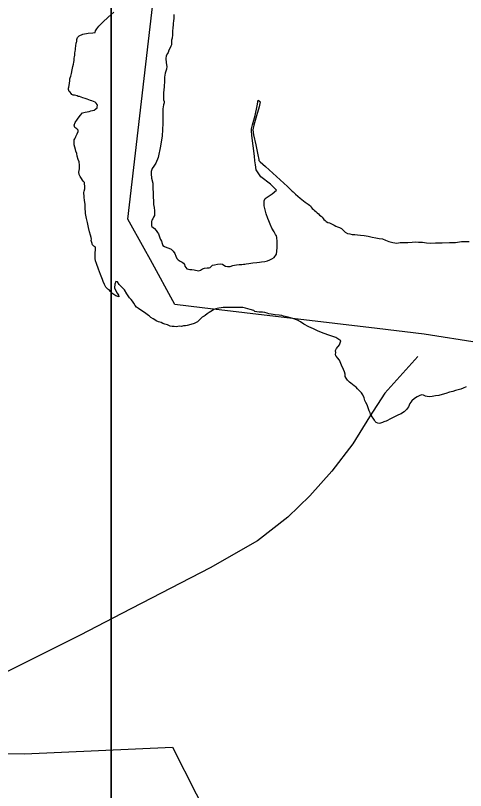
# Model space of a CAD drawing. Extents: x 1662474 to 1856135, y 779280 to 917889.
# Drawn here: x 1730860 to 1731687, y 800514 to 801940 of the extents above; entities that cross this region are included whole.
import ezdxf

# ---------------------------------------------------------------- set-up
doc = ezdxf.new("R2010")
doc.units = 0
for name, color, linetype in [('Exist Boundary Political City Limit New', 7, 'Continuous'), ('Exist Hydrographic Lake Shore', 7, 'Continuous'), ('Exist Hydrographic Misc Water Feature', 7, 'Continuous'), ('Exist Utilities Electrical Transmission Line', 7, 'Continuous'), ('Map Preparation Boundary City Limit Buffer Line', 7, 'Continuous'), ('Map Preparation Inset Cut Line', 7, 'Continuous')]:
    doc.layers.add(name, color=color, linetype=linetype)

msp = doc.modelspace()

# ---------------------------------------------------------------- linework, layer by layer
at = {"layer": 'Exist Boundary Political City Limit New'}
for points in [[(1731066.2, 801564.9), (1731129.1, 802109.3), (1731044.5, 802625.2), (1730943.1, 802626.4), (1730939.4, 802650.3), (1730920, 802671.3), (1730929.4, 802726.8), (1730930.6, 802762.8), (1730906.9, 802785.1), (1730884.5, 802838.6), (1730522.9, 802850.9), (1730506, 802641.4), (1730459.5, 802176.6), (1730003.4, 802185.3), (1729230.6, 802200.1), (1729187.4, 802198.3), (1729156.2, 801094.5), (1729151.6, 800882.1), (1728933.9, 800864.1)], [(1732841.4, 799335.2), (1732674.1, 799850.1), (1732668, 799871.6), (1732654.8, 799917.7), (1732629.5, 800005.3), (1732601.2, 800103.4), (1732579.4, 800181.9), (1732557.4, 800331.4), (1732572.4, 800539.5), (1732519.6, 800771.3), (1732347.1, 801527.8), (1732231.5, 801568.6), (1732171, 801589.9), (1731969.9, 801522.8), (1731803.4, 801401.1), (1731712.1, 801337.2), (1731611.2, 801353.4), (1731524.6, 801363.7), (1731203.1, 801401.9), (1731152.8, 801407.9), (1731107.5, 801490), (1731096, 801510.8), (1731066.2, 801564.9)]]:
    msp.add_lwpolyline(points, dxfattribs=at)
at = {"layer": 'Exist Hydrographic Lake Shore'}
for points in [[(1730968.4, 801866.3), (1730968.6, 801870), (1730969.2, 801874.2), (1730969.8, 801876.3), (1730970, 801878.9), (1730970.8, 801883.7), (1730971.2, 801888.4), (1730971.6, 801890.2), (1730972.1, 801891.8), (1730972.1, 801895.2), (1730973.6, 801899.1), (1730976.5, 801902.3), (1730983.6, 801904.9), (1730992.9, 801906.8), (1731002, 801907.6), (1731005.8, 801908.3), (1731006.8, 801911.2), (1731008.9, 801914.9), (1731012.8, 801919.9), (1731020.1, 801927.2), (1731030.1, 801936.4), (1731040.1, 801945.6)], [(1731150.9, 801941.1), (1731150.9, 801937.2), (1731150.9, 801934.1), (1731150.2, 801929.6), (1731149.5, 801925.1), (1731149.2, 801921.7), (1731148.8, 801917.2), (1731148.5, 801910.4), (1731148.2, 801903.9), (1731147.6, 801897.8), (1731146.6, 801893.9), (1731146.4, 801889.7), (1731146.1, 801885.5), (1731145, 801883.1), (1731143.8, 801880.2), (1731141.6, 801875.5), (1731140.1, 801871.3), (1731138.8, 801869.8), (1731136.4, 801865.3), (1731135.9, 801860.3), (1731136.6, 801852.4), (1731137.8, 801845.6), (1731137.1, 801840.9), (1731135.9, 801837.2), (1731134.9, 801833.2), (1731134, 801829.6), (1731133.5, 801825.9), (1731133.5, 801819.1), (1731132.8, 801808.1), (1731131.9, 801797.3), (1731131.6, 801789.2), (1731131.9, 801784.4), (1731132.8, 801781.3), (1731132.8, 801778.9), (1731131.9, 801775.5), (1731130.6, 801767.6), (1731130.4, 801753.5), (1731130.4, 801738.8), (1731130.1, 801731.7), (1731130.1, 801729.1), (1731129, 801718.3), (1731125.9, 801699.1), (1731121.8, 801678.4), (1731117.5, 801667.9), (1731114.1, 801662.4), (1731110.6, 801657.9), (1731108.9, 801652.7), (1731108.9, 801648), (1731109.9, 801640.1), (1731111.8, 801631.2), (1731112.2, 801624.9), (1731113.2, 801594.4), (1731113.5, 801592.1), (1731114.4, 801586.3), (1731115.1, 801580), (1731115.1, 801575.2), (1731114.9, 801571.6), (1731113.5, 801568.7), (1731111.8, 801565.8), (1731110.1, 801562.9), (1731109.4, 801560.8), (1731109.6, 801558.2), (1731109.9, 801555.9), (1731109.6, 801552.9), (1731110.4, 801551.1), (1731114.9, 801548), (1731118, 801544.3), (1731120.4, 801540.6), (1731122.5, 801537.8), (1731123.8, 801534.1), (1731124.9, 801530.4), (1731126.1, 801527.2), (1731128, 801524.4), (1731129, 801520.1), (1731130.6, 801516.5), (1731133.5, 801514.4), (1731137.8, 801512.8), (1731141.6, 801511.8), (1731145.6, 801509.6), (1731149.2, 801506), (1731152.4, 801501.5), (1731154.5, 801496.8), (1731156.1, 801492.6), (1731158.8, 801490.2), (1731162.1, 801487.6)], [(1730966.9, 801853.5), (1730967.4, 801856.9), (1730967.6, 801861.1), (1730968.1, 801863.4), (1730968.4, 801866.3)], [(1730999.9, 801521.8), (1730998.9, 801525.9), (1730999.1, 801528.3), (1730998.4, 801531.2), (1730997.2, 801535.4), (1730995.5, 801541.4), (1730993.6, 801549.6), (1730992.2, 801558.8), (1730990, 801566.4), (1730988.6, 801572.1), (1730988.4, 801575.5), (1730988.1, 801577.9), (1730987.6, 801584.4), (1730987.6, 801592.1), (1730986.2, 801599.9), (1730986, 801604.9), (1730985.8, 801607.6), (1730985.2, 801611.8), (1730985.2, 801614.1), (1730986, 801616.5), (1730986.8, 801620.9), (1730986.8, 801625.7), (1730986.2, 801630.1), (1730986.2, 801632.5), (1730984.8, 801634.3), (1730982.9, 801636.7), (1730981.2, 801639.8), (1730978.6, 801643.5), (1730976.9, 801647.2), (1730976.2, 801651.6), (1730977.4, 801657.7), (1730977.4, 801664.2), (1730976.9, 801670.2), (1730974.8, 801674.5), (1730973.1, 801680.8), (1730972.1, 801685.8), (1730970.8, 801689.9), (1730970, 801693.1), (1730968.6, 801697.3), (1730967.6, 801701.5), (1730967.4, 801706.8), (1730967.6, 801710.7), (1730968.4, 801712.8), (1730969.8, 801714.9), (1730970.8, 801717.2), (1730973.1, 801722), (1730974.8, 801725.9), (1730974.5, 801728.8), (1730972.1, 801730.9), (1730968.4, 801733.6), (1730967.4, 801737.8), (1730969.5, 801742.8), (1730973.6, 801748.8), (1730978.4, 801755.3), (1730982.9, 801760.3), (1730987.4, 801761.9), (1730991.5, 801762.4), (1730995.2, 801762.9), (1730998.1, 801764), (1731001.2, 801764.5), (1731004.4, 801765.6), (1731007.5, 801767.9), (1731009.6, 801769.5), (1731009.9, 801771.3), (1731010.4, 801773.7), (1731009.6, 801776.1), (1731008, 801778.4), (1731005.8, 801779.8), (1731002.8, 801781.3), (1730999.9, 801782.4), (1730997.2, 801783.1), (1730994.6, 801784.2), (1730991.2, 801785.5), (1730987.6, 801786.8), (1730983.6, 801788.1), (1730980.5, 801789.2), (1730977.4, 801790.8), (1730974.8, 801790.8), (1730972.9, 801791.6), (1730970.5, 801792.1), (1730968.1, 801792.9), (1730965.8, 801792.9), (1730963.4, 801794.4), (1730962.1, 801796.2), (1730960.2, 801798.4), (1730958.5, 801799.7), (1730957.1, 801803.4), (1730957.1, 801805.7), (1730957.6, 801807.6), (1730958.5, 801810.9), (1730958.8, 801815.2), (1730959.2, 801819.6), (1730959.5, 801822.8), (1730960.2, 801825.1), (1730961.6, 801828), (1730962.6, 801832.8), (1730964, 801839.3), (1730965.2, 801845.9), (1730966, 801850.1), (1730966.9, 801853.5)], [(1731171.2, 801478.7), (1731172.9, 801476.1), (1731174.8, 801473.7), (1731177.4, 801472.9), (1731180, 801472.4), (1731183.9, 801472.1), (1731188.1, 801471.6), (1731190.5, 801470.8), (1731193.6, 801470.3), (1731196.8, 801470), (1731199.6, 801470.8), (1731203.6, 801473.4), (1731207.2, 801474.8), (1731211.8, 801475.6), (1731215.9, 801475.6), (1731217.5, 801475.8), (1731221.8, 801480), (1731225.6, 801481.1), (1731231.1, 801482.1), (1731236.6, 801482.6), (1731240.4, 801482.1), (1731242.8, 801480.5), (1731245.9, 801478.7), (1731249.2, 801477.6), (1731254.5, 801477.9), (1731259.2, 801479.5), (1731262.4, 801480), (1731266, 801480.8), (1731270.8, 801481.6), (1731276, 801481.3), (1731279.1, 801482.1), (1731281.5, 801482.4), (1731283.9, 801482.9), (1731288.4, 801483.1), (1731295.8, 801484.4), (1731303.4, 801485.2), (1731308, 801485.5), (1731312, 801486.3), (1731317.8, 801486.8), (1731323.2, 801488.4), (1731327.2, 801489.9), (1731330.9, 801492.1), (1731335.4, 801494.4), (1731339.2, 801500.8), (1731340.4, 801512), (1731340.4, 801524.1), (1731340.1, 801531.2), (1731339.2, 801534.1), (1731337.8, 801536.4), (1731335.4, 801541.4), (1731331.1, 801548.5), (1731328, 801555.6), (1731326.6, 801558.8), (1731325.6, 801561.9), (1731323.5, 801566.1), (1731320.4, 801574.5), (1731316.8, 801589.4), (1731316.5, 801598.9), (1731318.8, 801603.1), (1731331.6, 801611.5), (1731339.5, 801618.3), (1731328.2, 801629.3), (1731310.6, 801643), (1731302.2, 801655.6), (1731300.8, 801664.8), (1731300.4, 801668.7), (1731299.6, 801671.9), (1731298.9, 801680.8), (1731296.5, 801699.9), (1731294.4, 801718.8), (1731293.4, 801727.2), (1731293.4, 801730.9), (1731295.1, 801738.5), (1731300.1, 801755.6), (1731304.1, 801773.2), (1731305.6, 801783.9), (1731308.2, 801782.1), (1731309.6, 801780.8), (1731307.5, 801771.6), (1731302.5, 801755.1), (1731297.5, 801737.8), (1731296, 801729.1), (1731297.2, 801720.1), (1731301.2, 801701.5), (1731305.4, 801683.1), (1731306.8, 801674.8), (1731307.2, 801672.9), (1731309.6, 801670.2), (1731319.4, 801661.6), (1731339.5, 801643.2), (1731359.8, 801624.9), (1731368.4, 801616.5), (1731370, 801615.2), (1731374.5, 801610.9), (1731382.9, 801603.4), (1731392, 801596), (1731397.5, 801592.3), (1731400.4, 801590.5), (1731401.8, 801589.2), (1731403.4, 801586.8)], [(1731403.4, 801586.8), (1731405.1, 801584.7), (1731407.5, 801582.9), (1731409.6, 801580.8), (1731412, 801578.9), (1731414.1, 801576.3), (1731416.5, 801574.5), (1731418.8, 801572.1), (1731421.8, 801570.3), (1731423.5, 801568.4), (1731425.4, 801566.4), (1731426.6, 801564.2), (1731428.8, 801562.4), (1731431.1, 801560.6), (1731434, 801558.5), (1731437.1, 801557.9), (1731440.4, 801556.4), (1731443.2, 801555.3), (1731445.6, 801553.8), (1731448.8, 801551.9), (1731451.9, 801550.9), (1731455.5, 801549.6), (1731458.8, 801547.7), (1731462.1, 801544.8), (1731465.5, 801541.1), (1731469.8, 801538.5), (1731474.5, 801537.8), (1731478.6, 801536.7), (1731483.6, 801536.4), (1731488.4, 801535.9), (1731493.9, 801535.4), (1731500.8, 801535.1), (1731508.2, 801533.8), (1731515.4, 801531.9), (1731522, 801530.4), (1731528.2, 801529.6), (1731534.2, 801528.8), (1731540, 801526.4), (1731546.1, 801524.1), (1731553.1, 801521.8), (1731560.8, 801520.9), (1731567.1, 801521.8), (1731573.1, 801522), (1731581.2, 801522.2), (1731589.1, 801522.5), (1731595.1, 801523.1), (1731600.8, 801522.8), (1731608, 801522.5), (1731615.4, 801521.2), (1731622.8, 801520.9), (1731631.6, 801521.2), (1731644.2, 801521.4), (1731657.6, 801521.8), (1731668.4, 801522.2), (1731679.8, 801523.6), (1731693.9, 801524.1)], [(1731318, 801393.4), (1731313.5, 801393.6), (1731311.2, 801393.6), (1731307.5, 801393.6), (1731303.4, 801394.4), (1731299.6, 801395.2), (1731297.5, 801397.1), (1731291, 801398.9), (1731282.4, 801401.2), (1731277.6, 801402.1), (1731273.1, 801402.1), (1731267.9, 801402.1), (1731259.2, 801402.3), (1731250.2, 801402.1), (1731245.4, 801402.1), (1731241.6, 801402.1), (1731237.5, 801401.8), (1731233.2, 801401.2), (1731230.6, 801400.8), (1731227.8, 801399.9), (1731224.4, 801398.6), (1731221.8, 801396.8), (1731218.8, 801395.2), (1731215.9, 801393.1), (1731212, 801390.8), (1731208.2, 801387.9), (1731206.2, 801386.3), (1731202.8, 801384.4), (1731200.4, 801382.4), (1731197, 801379.2), (1731194.4, 801376.3), (1731191.5, 801374.5), (1731188.1, 801372.9), (1731182.1, 801371.3), (1731175.5, 801369.5), (1731172.1, 801368.7), (1731168.6, 801368.7), (1731164.8, 801367.7), (1731160.2, 801367.9), (1731155.5, 801367.1), (1731151.4, 801367.4), (1731147.6, 801367.7), (1731144, 801368.2), (1731138.8, 801370.3), (1731134, 801371.6), (1731130.6, 801372.9), (1731127.2, 801374.8), (1731122.5, 801376.1), (1731118, 801377.9), (1731115.6, 801379.8), (1731112.8, 801381.8), (1731108.6, 801384.2), (1731105.1, 801386.8), (1731102.2, 801389.2), (1731098.4, 801392.1), (1731092, 801396), (1731085.8, 801400.4), (1731081.8, 801403.1), (1731079.8, 801406), (1731077.4, 801410.2), (1731074.5, 801413.9), (1731072.4, 801416.8), (1731069, 801420.4), (1731064.5, 801427.8), (1731059.8, 801434.9), (1731056.9, 801438.2), (1731055.2, 801440.1), (1731053.2, 801441.9), (1731050.2, 801444.8), (1731047.1, 801449.3), (1731044.2, 801450.3), (1731042.4, 801445.6), (1731041.9, 801438.8), (1731043.8, 801433.2), (1731046.6, 801428.8), (1731049.2, 801424.9), (1731049.5, 801422), (1731043.8, 801424.1), (1731038.8, 801427.8), (1731034.2, 801431.9), (1731031.6, 801434.6), (1731029.2, 801436.4), (1731025.9, 801440.1), (1731023.5, 801444.8), (1731020.9, 801450.3), (1731019.4, 801454.2), (1731018.2, 801456.9), (1731015.9, 801462.9), (1731012.2, 801473.2), (1731008.4, 801483.1), (1731006.8, 801488.1), (1731005.8, 801492.3), (1731006, 801496.5), (1731006, 801502.8), (1731006.8, 801508.3), (1731006.5, 801512), (1731005.8, 801514.1), (1731003.4, 801515.2), (1731001.2, 801517.5), (1730999.9, 801521.8)], [(1731162.1, 801487.6), (1731166, 801486), (1731168.6, 801483.9), (1731170.2, 801481.6), (1731171.2, 801478.7)], [(1731678.4, 801251.9), (1731673.6, 801250.9), (1731668.6, 801249.6), (1731663.6, 801247.7), (1731657.6, 801246.4), (1731650.9, 801244.3), (1731643.8, 801242.4), (1731637.8, 801240.6), (1731631.9, 801239.8), (1731625.6, 801238.8), (1731620.1, 801238.2), (1731616.5, 801238.5), (1731613.5, 801239.1), (1731609.9, 801240.9), (1731606.5, 801241.7), (1731602.8, 801240.4), (1731598.4, 801237.8), (1731593.4, 801234.9), (1731588.1, 801230.9), (1731584.6, 801225.9), (1731582, 801219.9), (1731578.4, 801214.6), (1731574.5, 801210.7), (1731571.2, 801208.4), (1731568.4, 801206.8), (1731566.9, 801206), (1731562.6, 801204.4), (1731555.5, 801200.8), (1731547.9, 801197.1), (1731543.8, 801194.7), (1731541.4, 801193.6), (1731538.8, 801192.9), (1731536.6, 801192.1), (1731534.2, 801190.8), (1731532.5, 801190), (1731530.6, 801189.4), (1731528, 801188.9), (1731525.6, 801189.4), (1731522.8, 801190.8), (1731521.1, 801192.6), (1731519.6, 801194.9), (1731518.5, 801196.8), (1731517.2, 801198.9), (1731515.1, 801201.5), (1731513.5, 801204.4), (1731512.5, 801206), (1731511.8, 801208.4), (1731509.9, 801212.6), (1731508, 801217.8), (1731506, 801223.3), (1731503.6, 801227.5), (1731501.8, 801231.2), (1731500.4, 801236.4), (1731498.4, 801241.9), (1731495.8, 801245.6), (1731492, 801249.3), (1731488.6, 801252.7), (1731485.8, 801255.6), (1731482.4, 801258.5), (1731479.1, 801260.8), (1731476.2, 801262.9), (1731473.6, 801265.3), (1731470.2, 801269), (1731467.4, 801272.6), (1731466, 801275.6), (1731465.5, 801279.8), (1731464.5, 801283.9), (1731462.6, 801288.1), (1731459.2, 801296.6), (1731455.5, 801305.8), (1731451.9, 801309.9), (1731449.5, 801312), (1731448.5, 801313.6), (1731447.9, 801316.5), (1731448.8, 801318.8), (1731447.9, 801323.3), (1731449.5, 801327.2), (1731455.5, 801333.6), (1731457.6, 801341.1), (1731448.5, 801346.9), (1731434, 801351.9), (1731422.5, 801356.4), (1731415.1, 801359.5), (1731412.5, 801360.8), (1731407.5, 801363.4), (1731398.9, 801366.6), (1731389.6, 801371.6), (1731383.6, 801376.1), (1731378.1, 801379.2), (1731369.8, 801382.4), (1731360.8, 801384.4), (1731355.2, 801385.8), (1731352.4, 801386.6), (1731349.2, 801387.6), (1731344.5, 801388.4), (1731337.1, 801389.2), (1731329.6, 801390), (1731325.4, 801390.8), (1731322.5, 801392.1), (1731318, 801393.4)], [(1731688.1, 801256.4), (1731682.9, 801253.8), (1731678.4, 801251.9)]]:
    msp.add_lwpolyline(points, dxfattribs=at)
at = {"layer": 'Exist Hydrographic Misc Water Feature'}
msp.add_lwpolyline([(1731599.4, 801312.2), (1731538.9, 801244.8), (1731510.4, 801201), (1731480.1, 801151.3), (1731441.5, 801101.6), (1731400.9, 801056), (1731360.5, 801016.4), (1731304.4, 800972.9), (1731217.8, 800923.7), (1731054.8, 800839.2), (1730978.5, 800799.9), (1730916.2, 800768.5), (1730759.3, 800689.9)], dxfattribs=at)
at = {"layer": 'Exist Utilities Electrical Transmission Line'}
msp.add_lwpolyline([(1730486.5, 803004.7), (1730447.5, 802523.6), (1730394.1, 801978.8), (1730368.4, 801719.4), (1730469.2, 801348.4), (1730614.1, 800840.6), (1730720.5, 800583.4), (1730876.4, 800581.2), (1731148.4, 800593.4), (1731409.3, 800078.4), (1731252.7, 799461.2)], dxfattribs=at)
at = {"layer": 'Map Preparation Boundary City Limit Buffer Line'}
for points in [[(1731066.2, 801564.9), (1731129.1, 802109.3), (1731044.5, 802625.2), (1730943.1, 802626.4), (1730939.4, 802650.3), (1730920, 802671.3), (1730929.4, 802726.8), (1730930.6, 802762.8), (1730906.9, 802785.1), (1730884.5, 802838.6), (1730522.9, 802850.9), (1730506, 802641.4), (1730459.5, 802176.6), (1730003.4, 802185.3), (1729230.6, 802200.1), (1729187.4, 802198.3), (1729156.2, 801094.5), (1729151.6, 800882.1), (1728933.9, 800864.1)], [(1732841.4, 799335.2), (1732674.1, 799850.1), (1732668, 799871.6), (1732654.8, 799917.7), (1732629.5, 800005.3), (1732601.2, 800103.4), (1732579.4, 800181.9), (1732557.4, 800331.4), (1732572.4, 800539.5), (1732519.6, 800771.3), (1732347.1, 801527.8), (1732231.5, 801568.6), (1732171, 801589.9), (1731969.9, 801522.8), (1731803.4, 801401.1), (1731712.1, 801337.2), (1731611.2, 801353.4), (1731524.6, 801363.7), (1731203.1, 801401.9), (1731152.8, 801407.9), (1731107.5, 801490), (1731096, 801510.8), (1731066.2, 801564.9)]]:
    msp.add_lwpolyline(points, dxfattribs=at)
at = {"layer": 'Map Preparation Inset Cut Line'}
for points in [[(1731035.7, 782767.4), (1668486.3, 782767.4), (1668486.3, 826588.1), (1731035.7, 826588.1)], [(1793585.1, 782767.4), (1731035.7, 782767.4), (1731035.7, 826588.1), (1793585.1, 826588.1)]]:
    msp.add_lwpolyline(points, close=True, dxfattribs=at)

doc.saveas('drawing.dxf')
